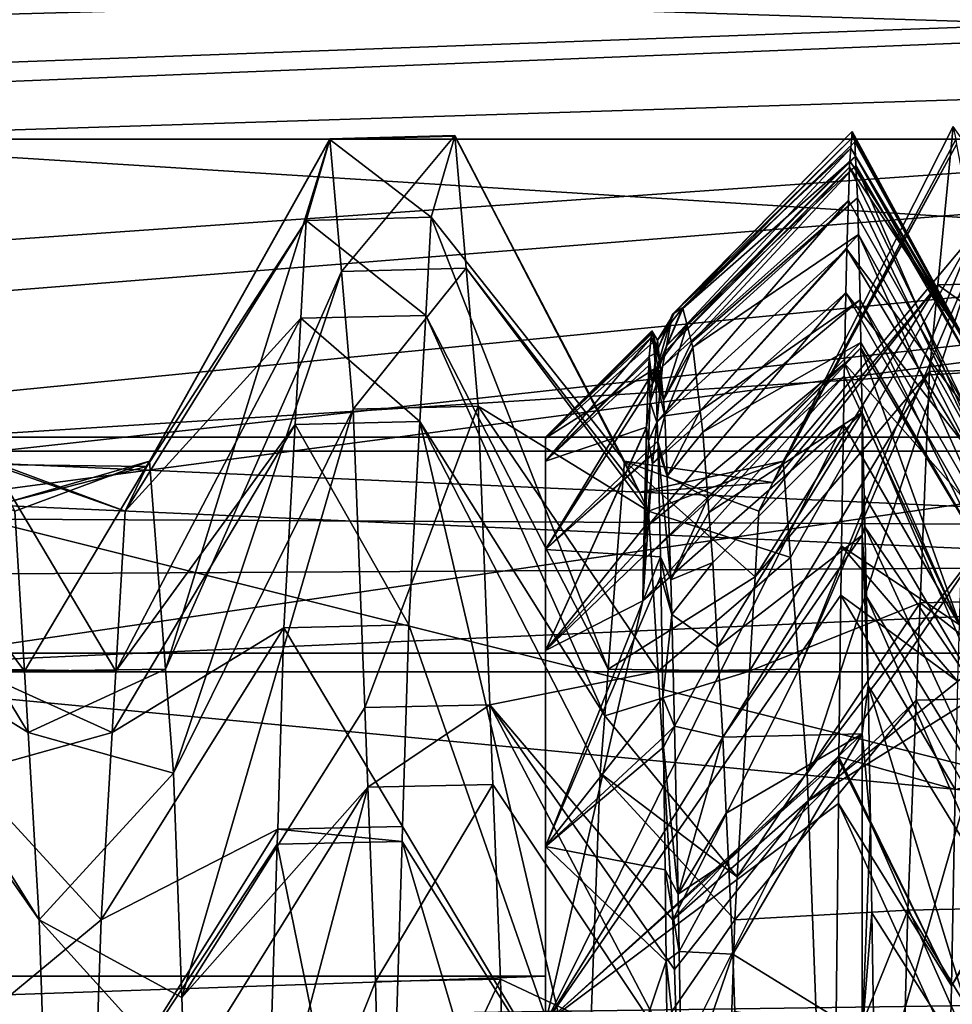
# Model space of a CAD drawing. Extents: x 0 to 200, y 18 to 95.
# Tile 195 of 491: x 69.67 to 71.14, y 56.33 to 57.89. Entities that reach past the tile are written whole.
import ezdxf

# ---------------------------------------------------------------- set-up
doc = ezdxf.new("R2010")
doc.units = 0

msp = doc.modelspace()

# ---------------------------------------------------------------- linework, layer by layer
for points in [[(66.999992, 58.968403, 263.375061), (100.857979, 56.147953, 260.252533), (66.999992, 55.257084, 259.53186)], [(122.799995, 57.297775, 280.72522), (66.999992, 58.968403, 278.624939), (66.999992, 55.257084, 282.468109)], [(66.999992, 58.968403, 263.375061), (101.619339, 56.713158, 260.703735), (100.857979, 56.147953, 260.252533)], [(66.999992, 58.968403, 263.375061), (102.531059, 57.141083, 261.13797), (101.619339, 56.713158, 260.703735)], [(66.999992, 58.968403, 263.375061), (103.638268, 57.660767, 261.665283), (102.531059, 57.141083, 261.13797)], [(122.799995, 58.968403, 278.624939), (66.999992, 58.968403, 278.624939), (122.799995, 57.297775, 280.72522)], [(66.999992, 58.968403, 263.375061), (103.960701, 57.746113, 261.767151), (103.638268, 57.660767, 261.665283)], [(66.999992, 58.968403, 263.375061), (105.602844, 58.180782, 262.28595), (103.960701, 57.746113, 261.767151)], [(55.084332, 58.070004, 41.003445), (77.999992, 58.124733, 40.976082), (55.685112, 57.509953, 39.889133)], [(77.999992, 58.124733, 51.023918), (55.291088, 57.908844, 51.467953), (55.932827, 57.236149, 52.511547)], [(55.685112, 57.509953, 39.889133), (77.999992, 58.124733, 40.976082), (55.894001, 57.31522, 39.501682)], [(55.894001, 57.31522, 39.501682), (77.999992, 58.124733, 40.976082), (56.648254, 56.421177, 38.377098)], [(77.999992, 58.124733, 51.023918), (55.932827, 57.236149, 52.511547), (56.522705, 56.617817, 53.470806)], [(77.999992, 58.124733, 51.023918), (56.522705, 56.617817, 53.470806), (56.938103, 56.044952, 54.049088)], [(56.648254, 56.421177, 38.377098), (77.999992, 58.124733, 40.976082), (57.144798, 55.832596, 37.636749)], [(77.999992, 58.124733, 51.023918), (56.938103, 56.044952, 54.049088), (77.999992, 55.020393, 55.12487)], [(57.144798, 55.832596, 37.636749), (77.999992, 58.124733, 40.976082), (57.585098, 55.134129, 37.049129)], [(57.585098, 55.134129, 37.049129), (77.999992, 58.124733, 40.976082), (77.999992, 55.020393, 36.87513)], [(74.999992, 57.853729, 268.574524), (69.499992, 58.127014, 271), (69.499992, 57.125778, 266.436615)], [(69.499992, 58.127014, 271), (74.999992, 57.853729, 273.425476), (69.499992, 57.125778, 275.563385)], [(74.999992, 57.853729, 271), (69.499992, 58.127014, 271), (74.999992, 57.853729, 268.574524)], [(74.999992, 57.853729, 273.425476), (69.499992, 58.127014, 271), (74.999992, 57.853729, 271)], [(69.199997, 57.945778, 270.181091), (76.999992, 57.696964, 268.562225), (69.199997, 57.696964, 268.562225)], [(69.199997, 57.945778, 270.181091), (76.999992, 57.945778, 270.181091), (76.999992, 57.696964, 268.562225)], [(76.999992, 57.696964, 273.437744), (76.999992, 57.945778, 271.818909), (69.199997, 57.696964, 273.437744)], [(76.999992, 57.945778, 271.818909), (69.199997, 57.945778, 271.818909), (69.199997, 57.696964, 273.437744)], [(74.999992, 57.853729, 268.574524), (69.499992, 57.125778, 266.436615), (74.999992, 56.880943, 266.554504)], [(69.499992, 57.125778, 275.563385), (74.999992, 57.853729, 273.425476), (74.999992, 56.880943, 275.445496)], [(71.119469, 57.467327, 44.013077), (71.143684, 57.717175, 45.584698), (70.858887, 57.155571, 45.848999)], [(71.143684, 57.717175, 45.584698), (71.14753, 57.696712, 45.836838), (70.858887, 57.155571, 45.848999)], [(71.316643, 57.472244, 44.012199), (71.143684, 57.717175, 45.584698), (71.119469, 57.467327, 44.013077)], [(69.199997, 57.696964, 268.562225), (76.999992, 57.205116, 267), (69.199997, 57.205116, 267)], [(69.199997, 57.696964, 268.562225), (76.999992, 57.696964, 268.562225), (76.999992, 57.205116, 267)], [(76.999992, 57.205116, 275), (76.999992, 57.696964, 273.437744), (69.199997, 57.205116, 275)], [(76.999992, 57.696964, 273.437744), (69.199997, 57.696964, 273.437744), (69.199997, 57.205116, 275)], [(70.159782, 57.696945, 46.645878), (69.875168, 57.189186, 46.868992), (69.871132, 57.180855, 46.616238)], [(70.122543, 57.568939, 44.197433), (70.159782, 57.696945, 46.645878), (69.871132, 57.180855, 46.616238)], [(69.875168, 57.189186, 46.868992), (70.160072, 57.697903, 46.664185), (69.90062, 56.86137, 48.430271)], [(70.159782, 57.696945, 46.645878), (70.160072, 57.697903, 46.664185), (69.875168, 57.189186, 46.868992)], [(70.160072, 57.697903, 46.664185), (70.178116, 57.488674, 47.833897), (69.90062, 56.86137, 48.430271)], [(70.31971, 57.57402, 44.197765), (70.159782, 57.696945, 46.645878), (70.122543, 57.568939, 44.197433)], [(70.356941, 57.701817, 46.646187), (70.159782, 57.696945, 46.645878), (70.31971, 57.57402, 44.197765)], [(70.356941, 57.701817, 46.646187), (70.160072, 57.697903, 46.664185), (70.159782, 57.696945, 46.645878)], [(70.160072, 57.697903, 46.664185), (70.357224, 57.702801, 46.665104), (70.178116, 57.488674, 47.833897)], [(70.356941, 57.701817, 46.646187), (70.357224, 57.702801, 46.665104), (70.160072, 57.697903, 46.664185)], [(70.357224, 57.702801, 46.665104), (70.375267, 57.493546, 47.834766), (70.178116, 57.488674, 47.833897)], [(70.356941, 57.701817, 46.646187), (70.31971, 57.57402, 44.197765), (70.624825, 57.189186, 45.131008)], [(70.357224, 57.702801, 46.665104), (70.356941, 57.701817, 46.646187), (70.648476, 57.140343, 46.613129)], [(70.356941, 57.701817, 46.646187), (70.624825, 57.189186, 45.131008), (70.648476, 57.140343, 46.613129)], [(70.375267, 57.493546, 47.834766), (70.357224, 57.702801, 46.665104), (70.648476, 57.140343, 46.613129)], [(70.984047, 57.709343, 45.809441), (70.982094, 57.683117, 45.404259), (70.700775, 57.421345, 45.637405)], [(70.703255, 57.422909, 45.772068), (70.984047, 57.709343, 45.809441), (70.700775, 57.421345, 45.637405)], [(70.986046, 57.701557, 46.224346), (70.984047, 57.709343, 45.809441), (70.703255, 57.422909, 45.772068)], [(70.71666, 57.431343, 46.498589), (70.986046, 57.701557, 46.224346), (70.703255, 57.422909, 45.772068)], [(70.988235, 57.693027, 46.679096), (70.986046, 57.701557, 46.224346), (70.71666, 57.431343, 46.498589)], [(71.14753, 57.696712, 45.836838), (71.14901, 57.688854, 45.93364), (70.858887, 57.155571, 45.848999)], [(70.982094, 57.683117, 45.404259), (70.984047, 57.709343, 45.809441), (71.178101, 57.351261, 46.216953)], [(70.984047, 57.709343, 45.809441), (70.986046, 57.701557, 46.224346), (71.178101, 57.351261, 46.216953)], [(70.986046, 57.701557, 46.224346), (70.988235, 57.693027, 46.679096), (71.183495, 57.339989, 46.905251)], [(71.178101, 57.351261, 46.216953), (70.986046, 57.701557, 46.224346), (71.183495, 57.339989, 46.905251)], [(70.982094, 57.683117, 45.404259), (70.980583, 57.662857, 45.091209), (70.691109, 57.371117, 45.11681)], [(70.700775, 57.421345, 45.637405), (70.982094, 57.683117, 45.404259), (70.691109, 57.371117, 45.11681)], [(70.988235, 57.693027, 46.679096), (70.71666, 57.431343, 46.498589), (70.716972, 57.430134, 46.515305)], [(70.989326, 57.670105, 46.903938), (70.988235, 57.693027, 46.679096), (70.716972, 57.430134, 46.515305)], [(71.14901, 57.688854, 45.93364), (70.875168, 57.189186, 46.868992), (70.858887, 57.155571, 45.848999)], [(71.14901, 57.688854, 45.93364), (71.175613, 57.547161, 47.679485), (70.875168, 57.189186, 46.868992)], [(70.980583, 57.662857, 45.091209), (70.982094, 57.683117, 45.404259), (71.171867, 57.364277, 45.422356)], [(71.171867, 57.364277, 45.422356), (70.982094, 57.683117, 45.404259), (71.178101, 57.351261, 46.216953)], [(70.988235, 57.693027, 46.679096), (70.989326, 57.670105, 46.903938), (71.183495, 57.339989, 46.905251)], [(70.989326, 57.670105, 46.903938), (70.716972, 57.430134, 46.515305), (70.723717, 57.403603, 46.8811)], [(70.990005, 57.655849, 47.043743), (70.989326, 57.670105, 46.903938), (70.723717, 57.403603, 46.8811)], [(70.989326, 57.670105, 46.903938), (70.990005, 57.655849, 47.043743), (71.184326, 57.322845, 47.009979)], [(71.183495, 57.339989, 46.905251), (70.989326, 57.670105, 46.903938), (71.184326, 57.322845, 47.009979)], [(70.979851, 57.652981, 44.938637), (70.978142, 57.600689, 44.588413), (70.684891, 57.338791, 44.781742)], [(70.689545, 57.362995, 45.032631), (70.979851, 57.652981, 44.938637), (70.684891, 57.338791, 44.781742)], [(70.980583, 57.662857, 45.091209), (70.979851, 57.652981, 44.938637), (70.689545, 57.362995, 45.032631)], [(70.691109, 57.371117, 45.11681), (70.980583, 57.662857, 45.091209), (70.689545, 57.362995, 45.032631)], [(70.990005, 57.655849, 47.043743), (70.723717, 57.403603, 46.8811), (70.730682, 57.376286, 47.257717)], [(70.992439, 57.604496, 47.547428), (70.990005, 57.655849, 47.043743), (70.730682, 57.376286, 47.257717)], [(70.978142, 57.600689, 44.588413), (70.979851, 57.652981, 44.938637), (71.165627, 57.269753, 44.633038)], [(70.979851, 57.652981, 44.938637), (70.980583, 57.662857, 45.091209), (71.171867, 57.364277, 45.422356)], [(70.979851, 57.652981, 44.938637), (71.171867, 57.364277, 45.422356), (71.165627, 57.269753, 44.633038)], [(70.990005, 57.655849, 47.043743), (70.992439, 57.604496, 47.547428), (71.190567, 57.194431, 47.794556)], [(71.184326, 57.322845, 47.009979), (70.990005, 57.655849, 47.043743), (71.190567, 57.194431, 47.794556)], [(70.992439, 57.604496, 47.547428), (70.730682, 57.376286, 47.257717), (70.732498, 57.369152, 47.356098)], [(70.993958, 57.546593, 47.857452), (70.992439, 57.604496, 47.547428), (70.732498, 57.369152, 47.356098)], [(70.992439, 57.604496, 47.547428), (70.993958, 57.546593, 47.857452), (71.190567, 57.194431, 47.794556)], [(70.978142, 57.600689, 44.588413), (70.975639, 57.523945, 44.074432), (70.675835, 57.250893, 44.300507)], [(70.684891, 57.338791, 44.781742), (70.978142, 57.600689, 44.588413), (70.675835, 57.250893, 44.300507)], [(70.975639, 57.523945, 44.074432), (70.978142, 57.600689, 44.588413), (71.165627, 57.269753, 44.633038)], [(70.31971, 57.57402, 44.197765), (70.122543, 57.568939, 44.197433), (70.311272, 57.4193, 43.664673)], [(70.31971, 57.57402, 44.197765), (70.311272, 57.4193, 43.664673), (70.599373, 56.86137, 43.569729)], [(70.624825, 57.189186, 45.131008), (70.31971, 57.57402, 44.197765), (70.599373, 56.86137, 43.569729)], [(70.122543, 57.568939, 44.197433), (69.871132, 57.180855, 46.616238), (69.836983, 57.110363, 44.47702)], [(70.114128, 57.414669, 43.666016), (70.122543, 57.568939, 44.197433), (69.836983, 57.110363, 44.47702)], [(70.311272, 57.4193, 43.664673), (70.122543, 57.568939, 44.197433), (70.114128, 57.414669, 43.666016)], [(70.993958, 57.546593, 47.857452), (70.732498, 57.369152, 47.356098), (70.744385, 57.268459, 47.994865)], [(70.996651, 57.443943, 48.407051), (70.993958, 57.546593, 47.857452), (70.744385, 57.268459, 47.994865)], [(70.875168, 57.189186, 46.868992), (71.175613, 57.547161, 47.679485), (70.88694, 57.037579, 47.591049)], [(70.88694, 57.037579, 47.591049), (71.175613, 57.547161, 47.679485), (70.90062, 56.86137, 48.430271)], [(71.175613, 57.547161, 47.679485), (71.181244, 57.517197, 48.048653), (70.90062, 56.86137, 48.430271)], [(70.993958, 57.546593, 47.857452), (70.996651, 57.443943, 48.407051), (71.195137, 57.100315, 48.369583)], [(71.190567, 57.194431, 47.794556), (70.993958, 57.546593, 47.857452), (71.195137, 57.100315, 48.369583)], [(70.975639, 57.523945, 44.074432), (70.97419, 57.454998, 43.781677), (70.669037, 57.184902, 43.939228)], [(70.675835, 57.250893, 44.300507), (70.975639, 57.523945, 44.074432), (70.669037, 57.184902, 43.939228)], [(70.90062, 56.86137, 48.430271), (71.181244, 57.517197, 48.048653), (70.913345, 56.697403, 49.211193)], [(71.181244, 57.517197, 48.048653), (71.203606, 57.077606, 49.454506), (70.913345, 56.697403, 49.211193)], [(70.97419, 57.454998, 43.781677), (70.975639, 57.523945, 44.074432), (71.161987, 57.214535, 44.171967)], [(70.975639, 57.523945, 44.074432), (71.165627, 57.269753, 44.633038), (71.161987, 57.214535, 44.171967)], [(70.178116, 57.488674, 47.833897), (70.375267, 57.493546, 47.834766), (70.196869, 57.271255, 49.049381)], [(70.375267, 57.493546, 47.834766), (70.394028, 57.275982, 49.050861), (70.196869, 57.271255, 49.049381)], [(70.394028, 57.275982, 49.050861), (70.375267, 57.493546, 47.834766), (70.663002, 57.110363, 47.52298)], [(70.375267, 57.493546, 47.834766), (70.648476, 57.140343, 46.613129), (70.663002, 57.110363, 47.52298)], [(69.90062, 56.86137, 48.430271), (70.178116, 57.488674, 47.833897), (69.913353, 56.697403, 49.211193)], [(70.178116, 57.488674, 47.833897), (70.196869, 57.271255, 49.049381), (69.913353, 56.697403, 49.211193)], [(71.106255, 57.330948, 43.155201), (71.119469, 57.467327, 44.013077), (70.830872, 57.007118, 44.10799)], [(71.119469, 57.467327, 44.013077), (70.836983, 57.110363, 44.47702), (70.830872, 57.007118, 44.10799)], [(71.119469, 57.467327, 44.013077), (70.858887, 57.155571, 45.848999), (70.836983, 57.110363, 44.47702)], [(71.303444, 57.336056, 43.155025), (71.119469, 57.467327, 44.013077), (71.106255, 57.330948, 43.155201)], [(71.316643, 57.472244, 44.012199), (71.119469, 57.467327, 44.013077), (71.303444, 57.336056, 43.155025)], [(70.97419, 57.454998, 43.781677), (70.97184, 57.343464, 43.308056), (70.662094, 57.087803, 43.57906)], [(70.669037, 57.184902, 43.939228), (70.97419, 57.454998, 43.781677), (70.662094, 57.087803, 43.57906)], [(70.97184, 57.343464, 43.308056), (70.97419, 57.454998, 43.781677), (71.159401, 57.131592, 43.852448)], [(70.97419, 57.454998, 43.781677), (71.161987, 57.214535, 44.171967), (71.159401, 57.131592, 43.852448)], [(70.71666, 57.431343, 46.498589), (70.676987, 57.380291, 46.076172), (70.680412, 57.345226, 46.510357)], [(70.71666, 57.431343, 46.498589), (70.703255, 57.422909, 45.772068), (70.676987, 57.380291, 46.076172)], [(70.716972, 57.430134, 46.515305), (70.71666, 57.431343, 46.498589), (70.680412, 57.345226, 46.510357)], [(70.996651, 57.443943, 48.407051), (70.744385, 57.268459, 47.994865), (70.748306, 57.235275, 48.205391)], [(70.997917, 57.376465, 48.661152), (70.996651, 57.443943, 48.407051), (70.748306, 57.235275, 48.205391)], [(70.996651, 57.443943, 48.407051), (70.997917, 57.376465, 48.661152), (71.196793, 57.03598, 48.571167)], [(71.195137, 57.100315, 48.369583), (70.996651, 57.443943, 48.407051), (71.196793, 57.03598, 48.571167)], [(70.311272, 57.4193, 43.664673), (70.114128, 57.414669, 43.666016), (70.302139, 57.251793, 43.087513)], [(70.311272, 57.4193, 43.664673), (70.302139, 57.251793, 43.087513), (70.593651, 56.787659, 43.218662)], [(70.599373, 56.86137, 43.569729), (70.311272, 57.4193, 43.664673), (70.593651, 56.787659, 43.218662)], [(70.700775, 57.421345, 45.637405), (70.691109, 57.371117, 45.11681), (70.668823, 57.311825, 45.036827)], [(70.674622, 57.360409, 45.774288), (70.700775, 57.421345, 45.637405), (70.668823, 57.311825, 45.036827)], [(70.703255, 57.422909, 45.772068), (70.700775, 57.421345, 45.637405), (70.674622, 57.360409, 45.774288)], [(70.676987, 57.380291, 46.076172), (70.703255, 57.422909, 45.772068), (70.674622, 57.360409, 45.774288)], [(70.723717, 57.403603, 46.8811), (70.716972, 57.430134, 46.515305), (70.680412, 57.345226, 46.510357)], [(70.114128, 57.414669, 43.666016), (69.836983, 57.110363, 44.47702), (69.822044, 56.858009, 43.575031)], [(70.104988, 57.247131, 43.088875), (70.114128, 57.414669, 43.666016), (69.822044, 56.858009, 43.575031)], [(70.302139, 57.251793, 43.087513), (70.114128, 57.414669, 43.666016), (70.104988, 57.247131, 43.088875)], [(70.723717, 57.403603, 46.8811), (70.680412, 57.345226, 46.510357), (70.686203, 57.285725, 47.247074)], [(70.730682, 57.376286, 47.257717), (70.723717, 57.403603, 46.8811), (70.686203, 57.285725, 47.247074)], [(70.668793, 57.393543, 46.159714), (70.668007, 57.395023, 46), (70.499992, 57.225784, 46.157074)], [(70.668007, 57.395023, 46), (70.499992, 57.227016, 46), (70.499992, 57.225784, 46.157074)], [(70.668007, 57.395023, 46), (70.66687, 57.384308, 45.773159), (70.499992, 57.227016, 46)], [(70.669434, 57.392338, 46.28949), (70.668793, 57.393543, 46.159714), (70.499992, 57.225784, 46.157074)], [(70.670547, 57.377651, 46.512566), (70.669434, 57.392338, 46.28949), (70.499992, 57.225784, 46.157074)], [(70.66687, 57.384308, 45.773159), (70.668007, 57.395023, 46), (70.674622, 57.360409, 45.774288)], [(70.668007, 57.395023, 46), (70.676987, 57.380291, 46.076172), (70.674622, 57.360409, 45.774288)], [(70.668007, 57.395023, 46), (70.668793, 57.393543, 46.159714), (70.676987, 57.380291, 46.076172)], [(70.676987, 57.380291, 46.076172), (70.668793, 57.393543, 46.159714), (70.680412, 57.345226, 46.510357)], [(70.668793, 57.393543, 46.159714), (70.669434, 57.392338, 46.28949), (70.680412, 57.345226, 46.510357)], [(70.669434, 57.392338, 46.28949), (70.670547, 57.377651, 46.512566), (70.680412, 57.345226, 46.510357)], [(70.499992, 57.227016, 46), (70.66687, 57.384308, 45.773159), (70.499992, 57.189323, 45.132561)], [(70.66687, 57.384308, 45.773159), (70.663742, 57.354523, 45.14246), (70.499992, 57.189323, 45.132561)], [(70.673698, 57.335922, 47.14642), (70.670547, 57.377651, 46.512566), (70.499992, 57.225784, 46.157074)], [(70.66687, 57.384308, 45.773159), (70.674622, 57.360409, 45.774288), (70.663742, 57.354523, 45.14246)], [(70.691109, 57.371117, 45.11681), (70.689545, 57.362995, 45.032631), (70.668823, 57.311825, 45.036827)], [(70.680412, 57.345226, 46.510357), (70.670547, 57.377651, 46.512566), (70.686203, 57.285725, 47.247074)], [(70.670547, 57.377651, 46.512566), (70.673698, 57.335922, 47.14642), (70.686203, 57.285725, 47.247074)], [(70.732498, 57.369152, 47.356098), (70.730682, 57.376286, 47.257717), (70.686203, 57.285725, 47.247074)], [(70.732498, 57.369152, 47.356098), (70.686203, 57.285725, 47.247074), (70.688629, 57.260887, 47.554642)], [(70.744385, 57.268459, 47.994865), (70.732498, 57.369152, 47.356098), (70.688629, 57.260887, 47.554642)], [(70.997917, 57.376465, 48.661152), (70.748306, 57.235275, 48.205391), (70.75634, 57.130974, 48.63018)], [(70.99807, 57.368023, 48.692955), (70.997917, 57.376465, 48.661152), (70.75634, 57.130974, 48.63018)], [(70.997917, 57.376465, 48.661152), (70.99807, 57.368023, 48.692955), (71.196793, 57.03598, 48.571167)], [(70.663742, 57.354523, 45.14246), (70.663612, 57.351349, 45.118496), (70.499992, 57.189323, 45.132561)], [(70.663612, 57.351349, 45.118496), (70.663742, 57.354523, 45.14246), (70.668823, 57.311825, 45.036827)], [(70.663742, 57.354523, 45.14246), (70.674622, 57.360409, 45.774288), (70.668823, 57.311825, 45.036827)], [(70.689545, 57.362995, 45.032631), (70.684891, 57.338791, 44.781742), (70.668823, 57.311825, 45.036827)], [(70.99807, 57.368023, 48.692955), (70.75634, 57.130974, 48.63018), (70.758095, 57.10815, 48.723129)], [(70.999992, 57.266018, 49.077072), (70.99807, 57.368023, 48.692955), (70.758095, 57.10815, 48.723129)], [(70.99807, 57.368023, 48.692955), (70.999992, 57.266018, 49.077072), (71.203041, 56.794235, 49.328613)], [(71.196793, 57.03598, 48.571167), (70.99807, 57.368023, 48.692955), (71.203041, 56.794235, 49.328613)], [(70.663612, 57.351349, 45.118496), (70.6632, 57.340279, 45.034939), (70.499992, 57.189323, 45.132561)], [(70.6632, 57.340279, 45.034939), (70.659523, 57.24316, 44.301689), (70.499992, 57.189323, 45.132561)], [(70.97184, 57.343464, 43.308056), (70.971436, 57.324089, 43.22578), (70.658447, 57.036774, 43.389786)], [(70.662094, 57.087803, 43.57906), (70.97184, 57.343464, 43.308056), (70.658447, 57.036774, 43.389786)], [(70.6632, 57.340279, 45.034939), (70.665321, 57.282516, 44.591866), (70.659523, 57.24316, 44.301689)], [(70.6632, 57.340279, 45.034939), (70.663612, 57.351349, 45.118496), (70.668823, 57.311825, 45.036827)], [(70.6632, 57.340279, 45.034939), (70.668823, 57.311825, 45.036827), (70.665321, 57.282516, 44.591866)], [(70.665321, 57.282516, 44.591866), (70.684891, 57.338791, 44.781742), (70.675835, 57.250893, 44.300507)], [(70.668823, 57.311825, 45.036827), (70.684891, 57.338791, 44.781742), (70.665321, 57.282516, 44.591866)], [(70.971436, 57.324089, 43.22578), (70.97184, 57.343464, 43.308056), (71.153168, 56.931789, 43.082741)], [(70.97184, 57.343464, 43.308056), (71.159401, 57.131592, 43.852448), (71.153168, 56.931789, 43.082741)], [(70.674217, 57.320179, 47.250473), (70.673698, 57.335922, 47.14642), (70.499992, 57.049889, 47.873814)], [(70.673698, 57.335922, 47.14642), (70.499992, 57.225784, 46.157074), (70.499992, 57.049889, 47.873814)], [(70.971436, 57.324089, 43.22578), (70.97023, 57.247116, 42.988937), (70.65358, 56.968773, 43.137573)], [(70.658447, 57.036774, 43.389786), (70.971436, 57.324089, 43.22578), (70.65358, 56.968773, 43.137573)], [(70.673698, 57.335922, 47.14642), (70.674217, 57.320179, 47.250473), (70.686203, 57.285725, 47.247074)], [(71.106255, 57.330948, 43.155201), (70.830872, 57.007118, 44.10799), (70.822044, 56.858009, 43.575031)], [(71.091492, 56.9659, 42.253597), (71.106255, 57.330948, 43.155201), (70.822044, 56.858009, 43.575031)], [(70.97023, 57.247116, 42.988937), (70.971436, 57.324089, 43.22578), (71.153168, 56.931789, 43.082741)], [(71.288651, 56.970463, 42.251923), (71.106255, 57.330948, 43.155201), (71.091492, 56.9659, 42.253597)], [(71.303444, 57.336056, 43.155025), (71.106255, 57.330948, 43.155201), (71.288651, 56.970463, 42.251923)], [(70.677513, 57.22089, 47.906567), (70.674217, 57.320179, 47.250473), (70.499992, 57.049889, 47.873814)], [(70.688629, 57.260887, 47.554642), (70.674217, 57.320179, 47.250473), (70.677513, 57.22089, 47.906567)], [(70.686203, 57.285725, 47.247074), (70.674217, 57.320179, 47.250473), (70.688629, 57.260887, 47.554642)], [(122.799995, 55.257084, 282.468109), (122.799995, 57.297775, 280.72522), (66.999992, 55.257084, 282.468109)], [(70.196869, 57.271255, 49.049381), (70.394028, 57.275982, 49.050861), (70.215088, 56.800598, 50.151333)], [(70.394028, 57.275982, 49.050861), (70.412247, 56.805054, 50.153263), (70.215088, 56.800598, 50.151333)], [(70.394028, 57.275982, 49.050861), (70.67794, 56.858009, 48.424969), (70.412247, 56.805054, 50.153263)], [(70.394028, 57.275982, 49.050861), (70.663002, 57.110363, 47.52298), (70.67794, 56.858009, 48.424969)], [(70.659523, 57.24316, 44.301689), (70.665321, 57.282516, 44.591866), (70.663017, 57.220898, 44.306255)], [(70.665321, 57.282516, 44.591866), (70.675835, 57.250893, 44.300507), (70.663017, 57.220898, 44.306255)], [(69.913353, 56.697403, 49.211193), (70.196869, 57.271255, 49.049381), (69.926422, 56.343407, 49.949928)], [(70.196869, 57.271255, 49.049381), (70.215088, 56.800598, 50.151333), (69.926422, 56.343407, 49.949928)], [(70.688629, 57.260887, 47.554642), (70.677513, 57.22089, 47.906567), (70.691994, 57.16568, 47.973591)], [(70.744385, 57.268459, 47.994865), (70.688629, 57.260887, 47.554642), (70.691994, 57.16568, 47.973591)], [(70.748306, 57.235275, 48.205391), (70.744385, 57.268459, 47.994865), (70.691994, 57.16568, 47.973591)], [(70.999992, 57.266018, 49.077072), (70.758095, 57.10815, 48.723129), (70.764153, 57.029472, 49.043564)], [(70.999992, 57.266018, 49.077072), (70.764153, 57.029472, 49.043564), (70.771805, 56.896278, 49.439034)], [(70.999992, 57.072598, 49.583111), (70.999992, 57.266018, 49.077072), (70.771805, 56.896278, 49.439034)], [(70.999992, 57.266018, 49.077072), (71.00296, 57.135612, 49.446671), (71.203041, 56.794235, 49.328613)], [(71.00296, 57.135612, 49.446671), (70.999992, 57.266018, 49.077072), (70.999992, 57.072598, 49.583111)], [(70.104988, 57.247131, 43.088875), (69.822044, 56.858009, 43.575031), (69.816315, 56.761288, 43.229298)], [(70.087494, 56.926552, 41.98455), (70.104988, 57.247131, 43.088875), (69.816315, 56.761288, 43.229298)], [(70.284645, 56.931145, 41.982697), (70.104988, 57.247131, 43.088875), (70.087494, 56.926552, 41.98455)], [(70.302139, 57.251793, 43.087513), (70.104988, 57.247131, 43.088875), (70.284645, 56.931145, 41.982697)], [(70.302139, 57.251793, 43.087513), (70.284645, 56.931145, 41.982697), (70.565559, 56.126461, 41.59734)], [(70.586639, 56.697403, 42.788807), (70.302139, 57.251793, 43.087513), (70.565559, 56.126461, 41.59734)], [(70.593651, 56.787659, 43.218662), (70.302139, 57.251793, 43.087513), (70.586639, 56.697403, 42.788807)], [(70.97023, 57.247116, 42.988937), (70.967239, 57.055454, 42.399166), (70.499992, 56.303005, 41.801617)], [(70.65358, 56.968773, 43.137573), (70.97023, 57.247116, 42.988937), (70.499992, 56.303005, 41.801617)], [(70.663017, 57.220898, 44.306255), (70.675835, 57.250893, 44.300507), (70.669037, 57.184902, 43.939228)], [(70.967239, 57.055454, 42.399166), (70.97023, 57.247116, 42.988937), (71.153168, 56.931789, 43.082741)], [(69.392143, 57.243187, 48.91058), (69.67794, 56.858009, 48.424969), (69.68367, 56.761288, 48.770702)], [(69.40963, 56.931103, 50.01738), (69.392143, 57.243187, 48.91058), (69.68367, 56.761288, 48.770702)], [(69.392143, 57.243187, 48.91058), (69.663002, 57.110363, 47.52298), (69.67794, 56.858009, 48.424969)], [(70.499992, 57.189323, 45.132561), (70.659523, 57.24316, 44.301689), (70.499992, 56.890759, 43.428612)], [(70.659523, 57.24316, 44.301689), (70.659477, 57.241817, 44.291531), (70.499992, 56.890759, 43.428612)], [(70.659477, 57.241817, 44.291531), (70.655853, 57.085407, 43.579338), (70.499992, 56.890759, 43.428612)], [(70.655853, 57.085407, 43.579338), (70.659477, 57.241817, 44.291531), (70.657188, 57.065041, 43.583782)], [(70.659477, 57.241817, 44.291531), (70.663017, 57.220898, 44.306255), (70.657188, 57.065041, 43.583782)], [(70.659477, 57.241817, 44.291531), (70.659523, 57.24316, 44.301689), (70.663017, 57.220898, 44.306255)], [(70.748306, 57.235275, 48.205391), (70.691994, 57.16568, 47.973591), (70.75634, 57.130974, 48.63018)], [(110.863342, 56.886276, 275.501373), (44.499992, 57.227016, 272.913177), (41.911797, 56.886276, 275.501373)], [(44.499992, 57.227016, 272.913177), (108.275154, 57.227016, 272.913177), (47.088192, 56.886276, 270.324982)], [(108.275154, 57.227016, 272.913177), (44.499992, 57.227016, 272.913177), (110.863342, 56.886276, 275.501373)], [(108.275154, 57.227016, 272.913177), (105.686966, 56.886276, 270.324982), (47.088192, 56.886276, 270.324982)], [(70.499992, 57.225784, 46.157074), (70.499992, 57.227016, 46), (70.499992, 56.377014, 46)], [(70.499992, 57.227016, 46), (70.499992, 57.189323, 45.132561), (70.499992, 56.377014, 46)], [(70.499992, 57.049889, 47.873814), (70.499992, 57.225784, 46.157074), (70.499992, 56.221222, 47.681309)], [(70.499992, 57.225784, 46.157074), (70.499992, 56.377014, 46), (70.499992, 56.221222, 47.681309)], [(70.677895, 57.209343, 47.982876), (70.677513, 57.22089, 47.906567), (70.499992, 57.049889, 47.873814)], [(70.663017, 57.220898, 44.306255), (70.669037, 57.184902, 43.939228), (70.657188, 57.065041, 43.583782)], [(70.677513, 57.22089, 47.906567), (70.677895, 57.209343, 47.982876), (70.691994, 57.16568, 47.973591)], [(76.999992, 57.205116, 267), (76.999992, 56.857018, 267), (69.199997, 56.857018, 267)], [(69.199997, 57.205116, 267), (76.999992, 57.205116, 267), (69.199997, 56.857018, 267)], [(76.999992, 56.857018, 275), (69.199997, 57.205116, 275), (69.199997, 56.857018, 275)], [(76.999992, 57.205116, 275), (69.199997, 57.205116, 275), (76.999992, 56.857018, 275)], [(70.677956, 57.207401, 47.995712), (70.677895, 57.209343, 47.982876), (70.499992, 57.049889, 47.873814)], [(70.677956, 57.207401, 47.995712), (70.499992, 57.049889, 47.873814), (70.681564, 57.038166, 48.703758)], [(70.677895, 57.209343, 47.982876), (70.677956, 57.207401, 47.995712), (70.691994, 57.16568, 47.973591)], [(70.691994, 57.16568, 47.973591), (70.677956, 57.207401, 47.995712), (70.697792, 57.0019, 48.694271)], [(70.677956, 57.207401, 47.995712), (70.681564, 57.038166, 48.703758), (70.697792, 57.0019, 48.694271)], [(69.624817, 57.189186, 45.131008), (69.599365, 56.86137, 43.569729), (69.822044, 56.858009, 43.575031)], [(69.836983, 57.110363, 44.47702), (69.624817, 57.189186, 45.131008), (69.822044, 56.858009, 43.575031)], [(69.627403, 57.183849, 45.292973), (69.624817, 57.189186, 45.131008), (69.836983, 57.110363, 44.47702)], [(69.871132, 57.180855, 46.616238), (69.627403, 57.183849, 45.292973), (69.836983, 57.110363, 44.47702)], [(69.627403, 57.183849, 45.292973), (69.871132, 57.180855, 46.616238), (69.655579, 57.125675, 47.058197)], [(69.655579, 57.125675, 47.058197), (69.875168, 57.189186, 46.868992), (69.663002, 57.110363, 47.52298)], [(69.871132, 57.180855, 46.616238), (69.875168, 57.189186, 46.868992), (69.655579, 57.125675, 47.058197)], [(69.663002, 57.110363, 47.52298), (69.875168, 57.189186, 46.868992), (69.67794, 56.858009, 48.424969)], [(69.875168, 57.189186, 46.868992), (69.90062, 56.86137, 48.430271), (69.67794, 56.858009, 48.424969)], [(70.499992, 56.377014, 46), (70.499992, 57.189323, 45.132561), (70.499992, 56.221222, 44.318691)], [(70.499992, 57.189323, 45.132561), (70.499992, 56.890759, 43.428612), (70.499992, 56.221222, 44.318691)], [(70.830872, 57.007118, 44.10799), (70.624825, 57.189186, 45.131008), (70.599373, 56.86137, 43.569729)], [(70.836983, 57.110363, 44.47702), (70.624825, 57.189186, 45.131008), (70.830872, 57.007118, 44.10799)], [(70.858887, 57.155571, 45.848999), (70.624825, 57.189186, 45.131008), (70.836983, 57.110363, 44.47702)], [(70.624825, 57.189186, 45.131008), (70.858887, 57.155571, 45.848999), (70.648476, 57.140343, 46.613129)], [(70.648476, 57.140343, 46.613129), (70.875168, 57.189186, 46.868992), (70.663002, 57.110363, 47.52298)], [(70.858887, 57.155571, 45.848999), (70.875168, 57.189186, 46.868992), (70.648476, 57.140343, 46.613129)], [(70.669037, 57.184902, 43.939228), (70.662094, 57.087803, 43.57906), (70.657188, 57.065041, 43.583782)], [(70.663002, 57.110363, 47.52298), (70.875168, 57.189186, 46.868992), (70.88694, 57.037579, 47.591049)], [(70.75634, 57.130974, 48.63018), (70.691994, 57.16568, 47.973591), (70.697792, 57.0019, 48.694271)], [(74.999992, 55.748978, 264.203949), (69.499992, 57.125778, 266.436615), (69.499992, 54.306, 262.711578)], [(69.499992, 57.125778, 275.563385), (74.999992, 55.748978, 277.796051), (69.499992, 54.306, 279.288422)], [(74.999992, 56.880943, 266.554504), (69.499992, 57.125778, 266.436615), (74.999992, 55.748978, 264.203949)], [(69.499992, 57.125778, 275.563385), (74.999992, 56.880943, 275.445496), (74.999992, 55.748978, 277.796051)], [(70.758095, 57.10815, 48.723129), (70.75634, 57.130974, 48.63018), (70.697792, 57.0019, 48.694271)], [(71.004089, 57.085625, 49.588333), (71.00296, 57.135612, 49.446671), (70.999992, 57.072598, 49.583111)], [(71.00296, 57.135612, 49.446671), (71.004089, 57.085625, 49.588333), (71.203041, 56.794235, 49.328613)], [(70.663002, 57.110363, 47.52298), (70.88694, 57.037579, 47.591049), (70.67794, 56.858009, 48.424969)], [(70.764153, 57.029472, 49.043564), (70.758095, 57.10815, 48.723129), (70.697792, 57.0019, 48.694271)], [(70.655853, 57.085407, 43.579338), (70.655212, 57.057732, 43.453327), (70.499992, 56.890759, 43.428612)], [(70.655853, 57.085407, 43.579338), (70.657188, 57.065041, 43.583782), (70.655212, 57.057732, 43.453327)], [(70.657188, 57.065041, 43.583782), (70.662094, 57.087803, 43.57906), (70.658447, 57.036774, 43.389786)], [(70.913345, 56.697403, 49.211193), (71.203606, 57.077606, 49.454506), (70.91497, 56.653534, 49.302742)], [(71.203606, 57.077606, 49.454506), (71.213074, 56.891476, 50.049767), (70.91497, 56.653534, 49.302742)], [(71.004089, 57.085625, 49.588333), (70.999992, 57.072598, 49.583111), (71.006592, 56.97599, 49.899059)], [(71.004089, 57.085625, 49.588333), (71.006592, 56.97599, 49.899059), (71.206795, 56.648445, 49.785412)], [(71.203041, 56.794235, 49.328613), (71.004089, 57.085625, 49.588333), (71.206795, 56.648445, 49.785412)], [(70.657188, 57.065041, 43.583782), (70.658447, 57.036774, 43.389786), (70.65358, 56.968773, 43.137573)], [(70.654884, 57.039612, 43.389019), (70.657188, 57.065041, 43.583782), (70.65358, 56.968773, 43.137573)], [(70.655212, 57.057732, 43.453327), (70.657188, 57.065041, 43.583782), (70.654884, 57.039612, 43.389019)], [(70.999992, 57.072598, 49.583111), (70.771805, 56.896278, 49.439034), (70.779976, 56.753887, 49.861794)], [(70.999992, 56.759007, 50.403538), (70.999992, 57.072598, 49.583111), (70.779976, 56.753887, 49.861794)], [(71.009178, 56.835659, 50.211563), (70.999992, 57.072598, 49.583111), (70.999992, 56.759007, 50.403538)], [(71.006592, 56.97599, 49.899059), (70.999992, 57.072598, 49.583111), (71.009178, 56.835659, 50.211563)], [(70.655212, 57.057732, 43.453327), (70.654884, 57.039612, 43.389019), (70.499992, 56.890759, 43.428612)], [(70.967239, 57.055454, 42.399166), (70.966278, 56.978119, 42.215096), (70.499992, 56.303005, 41.801617)], [(70.499992, 56.581455, 49.534748), (70.499992, 57.049889, 47.873814), (70.499992, 56.221222, 47.681309)], [(70.681564, 57.038166, 48.703758), (70.499992, 57.049889, 47.873814), (70.499992, 56.581455, 49.534748)], [(70.966278, 56.978119, 42.215096), (70.967239, 57.055454, 42.399166), (71.15036, 56.842068, 42.737087)], [(70.967239, 57.055454, 42.399166), (71.153168, 56.931789, 43.082741), (71.15036, 56.842068, 42.737087)], [(70.654884, 57.039612, 43.389019), (70.65358, 56.968773, 43.137573), (70.499992, 56.890759, 43.428612)], [(70.68222, 57.007675, 48.831318), (70.681564, 57.038166, 48.703758), (70.499992, 56.581455, 49.534748)], [(70.88694, 57.037579, 47.591049), (70.90062, 56.86137, 48.430271), (70.67794, 56.858009, 48.424969)], [(70.697792, 57.0019, 48.694271), (70.681564, 57.038166, 48.703758), (70.69973, 56.947277, 48.934635)], [(70.681564, 57.038166, 48.703758), (70.68222, 57.007675, 48.831318), (70.69973, 56.947277, 48.934635)], [(70.764153, 57.029472, 49.043564), (70.697792, 57.0019, 48.694271), (70.69973, 56.947277, 48.934635)], [(70.764153, 57.029472, 49.043564), (70.69973, 56.947277, 48.934635), (70.771805, 56.896278, 49.439034)], [(70.685234, 56.81633, 49.410614), (70.68222, 57.007675, 48.831318), (70.499992, 56.581455, 49.534748)], [(70.830872, 57.007118, 44.10799), (70.599373, 56.86137, 43.569729), (70.822044, 56.858009, 43.575031)], [(70.69973, 56.947277, 48.934635), (70.68222, 57.007675, 48.831318), (70.685234, 56.81633, 49.410614)], [(70.966278, 56.978119, 42.215096), (70.963097, 56.722813, 41.607403), (70.499992, 56.303005, 41.801617)], [(70.499992, 56.890759, 43.428612), (70.65358, 56.968773, 43.137573), (70.499992, 56.303005, 41.801617)], [(71.091492, 56.9659, 42.253597), (70.822044, 56.858009, 43.575031), (70.802849, 56.533802, 42.416199)], [(71.085281, 56.812553, 41.874863), (71.091492, 56.9659, 42.253597), (70.802849, 56.533802, 42.416199)], [(70.963097, 56.722813, 41.607403), (70.966278, 56.978119, 42.215096), (71.146927, 56.671627, 42.334618)], [(70.966278, 56.978119, 42.215096), (71.15036, 56.842068, 42.737087), (71.146927, 56.671627, 42.334618)], [(71.006592, 56.97599, 49.899059), (71.009178, 56.835659, 50.211563), (71.209267, 56.510113, 50.068146)], [(71.206795, 56.648445, 49.785412), (71.006592, 56.97599, 49.899059), (71.209267, 56.510113, 50.068146)], [(71.282455, 56.817081, 41.873028), (71.091492, 56.9659, 42.253597), (71.085281, 56.812553, 41.874863)], [(71.288651, 56.970463, 42.251923), (71.091492, 56.9659, 42.253597), (71.282455, 56.817081, 41.873028)], [(70.69973, 56.947277, 48.934635), (70.685234, 56.81633, 49.410614), (70.703583, 56.771137, 49.393738)], [(70.771805, 56.896278, 49.439034), (70.69973, 56.947277, 48.934635), (70.703583, 56.771137, 49.393738)], [(69.40963, 56.931103, 50.01738), (69.68367, 56.761288, 48.770702), (69.701172, 56.465813, 49.826836)], [(69.411232, 56.879929, 50.109814), (69.40963, 56.931103, 50.01738), (69.701172, 56.465813, 49.826836)], [(70.087494, 56.926552, 41.98455), (69.816315, 56.761288, 43.229298), (69.79882, 56.465813, 42.173164)], [(70.077621, 56.60899, 41.417557), (70.087494, 56.926552, 41.98455), (69.79882, 56.465813, 42.173164)], [(70.274773, 56.613293, 41.415146), (70.087494, 56.926552, 41.98455), (70.077621, 56.60899, 41.417557)], [(70.284645, 56.931145, 41.982697), (70.087494, 56.926552, 41.98455), (70.274773, 56.613293, 41.415146)], [(70.284645, 56.931145, 41.982697), (70.274773, 56.613293, 41.415146), (70.565559, 56.126461, 41.59734)], [(70.499992, 56.221222, 44.318691), (70.499992, 56.890759, 43.428612), (70.499992, 55.759136, 42.694637)], [(70.499992, 56.890759, 43.428612), (70.499992, 56.303005, 41.801617), (70.499992, 55.759136, 42.694637)], [(70.771805, 56.896278, 49.439034), (70.703583, 56.771137, 49.393738), (70.779976, 56.753887, 49.861794)], [(71.213074, 56.891476, 50.049767), (71.21566, 56.84066, 50.212276), (70.91497, 56.653534, 49.302742)], [(113.275154, 55.887272, 277.913177), (110.863342, 56.886276, 275.501373), (39.5, 55.887272, 277.913177)], [(110.863342, 56.886276, 275.501373), (41.911797, 56.886276, 275.501373), (39.5, 55.887272, 277.913177)], [(47.088192, 56.886276, 270.324982), (105.686966, 56.886276, 270.324982), (49.499989, 55.887272, 267.913177)], [(105.686966, 56.886276, 270.324982), (103.275146, 55.887272, 267.913177), (49.499989, 55.887272, 267.913177)], [(69.411232, 56.879929, 50.109814), (69.701172, 56.465813, 49.826836), (69.736008, 55.414276, 51.741844)], [(69.444817, 55.808437, 52.045254), (69.411232, 56.879929, 50.109814), (69.736008, 55.414276, 51.741844)], [(69.199997, 56.857018, 267), (76.999992, 56.114868, 265.546295), (69.199997, 56.114868, 265.546295)], [(69.199997, 56.857018, 267), (76.999992, 56.857018, 267), (76.999992, 56.114868, 265.546295)], [(76.999992, 56.114868, 276.453705), (76.999992, 56.857018, 275), (69.199997, 56.114868, 276.453705)], [(76.999992, 56.857018, 275), (69.199997, 56.857018, 275), (69.199997, 56.114868, 276.453705)], [(69.816315, 56.761288, 43.229298), (69.599236, 56.859604, 43.561329), (69.586639, 56.697403, 42.788807)], [(69.599365, 56.86137, 43.569729), (69.599236, 56.859604, 43.561329), (69.822044, 56.858009, 43.575031)], [(69.822044, 56.858009, 43.575031), (69.599236, 56.859604, 43.561329), (69.816315, 56.761288, 43.229298)], [(69.67794, 56.858009, 48.424969), (69.90062, 56.86137, 48.430271), (69.68367, 56.761288, 48.770702)], [(69.68367, 56.761288, 48.770702), (69.90062, 56.86137, 48.430271), (69.913353, 56.697403, 49.211193)], [(70.412247, 56.805054, 50.153263), (70.67794, 56.858009, 48.424969), (70.701164, 56.465813, 49.826836)], [(70.822044, 56.858009, 43.575031), (70.599373, 56.86137, 43.569729), (70.593651, 56.787659, 43.218662)], [(70.822044, 56.858009, 43.575031), (70.593651, 56.787659, 43.218662), (70.802849, 56.533802, 42.416199)], [(70.67794, 56.858009, 48.424969), (70.90062, 56.86137, 48.430271), (70.701164, 56.465813, 49.826836)], [(70.90062, 56.86137, 48.430271), (70.913345, 56.697403, 49.211193), (70.701164, 56.465813, 49.826836)], [(70.91497, 56.653534, 49.302742), (71.21566, 56.84066, 50.212276), (70.942978, 55.894909, 50.88588)], [(71.21566, 56.84066, 50.212276), (71.231583, 56.312603, 51.115768), (70.942978, 55.894909, 50.88588)], [(71.009178, 56.835659, 50.211563), (70.999992, 56.759007, 50.403538), (71.013199, 56.618504, 50.695145)], [(71.009178, 56.835659, 50.211563), (71.013199, 56.618504, 50.695145), (71.2155, 56.160637, 50.782433)], [(71.209267, 56.510113, 50.068146), (71.009178, 56.835659, 50.211563), (71.2155, 56.160637, 50.782433)], [(70.686226, 56.753784, 49.599957), (70.685234, 56.81633, 49.410614), (70.499992, 56.581455, 49.534748)], [(70.703583, 56.771137, 49.393738), (70.685234, 56.81633, 49.410614), (70.686226, 56.753784, 49.599957)], [(71.085281, 56.812553, 41.874863), (70.802849, 56.533802, 42.416199), (70.79882, 56.465813, 42.173164)], [(71.071869, 56.480961, 41.055878), (71.085281, 56.812553, 41.874863), (70.79882, 56.465813, 42.173164)], [(71.269035, 56.485355, 41.053585), (71.085281, 56.812553, 41.874863), (71.071869, 56.480961, 41.055878)], [(71.282455, 56.817081, 41.873028), (71.085281, 56.812553, 41.874863), (71.269035, 56.485355, 41.053585)], [(70.215088, 56.800598, 50.151333), (70.219955, 56.674973, 50.445454), (69.926422, 56.343407, 49.949928)], [(70.215088, 56.800598, 50.151333), (70.412247, 56.805054, 50.153263), (70.219955, 56.674973, 50.445454)], [(70.412247, 56.805054, 50.153263), (70.417107, 56.679348, 50.447514), (70.219955, 56.674973, 50.445454)], [(70.412247, 56.805054, 50.153263), (70.703766, 56.38739, 49.96965), (70.708611, 56.241138, 50.235992)], [(70.417107, 56.679348, 50.447514), (70.412247, 56.805054, 50.153263), (70.708611, 56.241138, 50.235992)], [(70.412247, 56.805054, 50.153263), (70.701164, 56.465813, 49.826836), (70.703766, 56.38739, 49.96965)], [(70.593651, 56.787659, 43.218662), (70.586639, 56.697403, 42.788807), (70.802849, 56.533802, 42.416199)], [(70.703583, 56.771137, 49.393738), (70.686226, 56.753784, 49.599957), (70.686478, 56.738152, 49.647278)], [(70.703583, 56.771137, 49.393738), (70.686478, 56.738152, 49.647278), (70.709389, 56.506393, 50.083771)], [(70.779976, 56.753887, 49.861794), (70.703583, 56.771137, 49.393738), (70.709389, 56.506393, 50.083771)], [(69.816315, 56.761288, 43.229298), (69.586639, 56.697403, 42.788807), (69.79882, 56.465813, 42.173164)], [(69.68367, 56.761288, 48.770702), (69.913353, 56.697403, 49.211193), (69.701172, 56.465813, 49.826836)], [(70.686478, 56.738152, 49.647278), (70.686226, 56.753784, 49.599957), (70.499992, 56.581455, 49.534748)], [(70.785515, 56.63385, 50.139103), (70.779976, 56.753887, 49.861794), (70.709389, 56.506393, 50.083771)], [(70.999992, 56.759007, 50.403538), (70.779976, 56.753887, 49.861794), (70.785515, 56.63385, 50.139103)], [(70.999992, 56.759007, 50.403538), (70.785515, 56.63385, 50.139103), (70.788948, 56.559227, 50.311481)], [(70.999992, 56.759007, 50.403538), (70.788948, 56.559227, 50.311481), (70.795746, 56.411758, 50.652149)], [(70.999992, 56.759007, 50.403538), (70.795746, 56.411758, 50.652149), (70.999992, 56.286201, 51.230515)], [(71.013199, 56.618504, 50.695145), (70.999992, 56.759007, 50.403538), (70.999992, 56.286201, 51.230515)], [(70.686478, 56.738152, 49.647278), (70.499992, 56.581455, 49.534748), (70.688911, 56.544907, 50.100021)], [(70.686478, 56.738152, 49.647278), (70.688911, 56.544907, 50.100021), (70.709389, 56.506393, 50.083771)], [(70.963097, 56.722813, 41.607403), (70.963036, 56.717636, 41.595085), (70.499992, 56.303005, 41.801617)], [(70.963036, 56.717636, 41.595085), (70.962326, 56.649597, 41.464817), (70.499992, 56.303005, 41.801617)], [(70.962326, 56.649597, 41.464817), (70.963036, 56.717636, 41.595085), (71.140694, 56.361561, 41.602436)], [(70.963036, 56.717636, 41.595085), (70.963097, 56.722813, 41.607403), (71.140694, 56.361561, 41.602436)], [(70.963097, 56.722813, 41.607403), (71.146927, 56.671627, 42.334618), (71.140694, 56.361561, 41.602436)], [(71.341278, 56.724739, 41.523026), (71.34063, 56.685268, 41.447598), (71.140694, 56.361561, 41.602436)], [(71.146927, 56.671627, 42.334618), (71.341278, 56.724739, 41.523026), (71.140694, 56.361561, 41.602436)], [(69.79882, 56.465813, 42.173164), (69.586639, 56.697403, 42.788807), (69.571136, 56.27758, 41.912701)], [(69.701172, 56.465813, 49.826836), (69.913353, 56.697403, 49.211193), (69.926422, 56.343407, 49.949928)], [(70.79882, 56.465813, 42.173164), (70.586639, 56.697403, 42.788807), (70.565559, 56.126461, 41.59734)], [(70.802849, 56.533802, 42.416199), (70.586639, 56.697403, 42.788807), (70.79882, 56.465813, 42.173164)], [(70.913345, 56.697403, 49.211193), (70.91497, 56.653534, 49.302742), (70.701164, 56.465813, 49.826836)], [(69.926422, 56.343407, 49.949928), (70.219955, 56.674973, 50.445454), (69.931274, 56.211731, 50.224716)], [(69.931274, 56.211731, 50.224716), (70.219955, 56.674973, 50.445454), (69.95153, 55.663177, 51.369469)], [(70.219955, 56.674973, 50.445454), (70.231819, 56.368633, 51.162685), (69.95153, 55.663177, 51.369469)], [(70.219955, 56.674973, 50.445454), (70.417107, 56.679348, 50.447514), (70.231819, 56.368633, 51.162685)], [(70.417107, 56.679348, 50.447514), (70.428993, 56.372353, 51.166168), (70.231819, 56.368633, 51.162685)], [(70.428993, 56.372353, 51.166168), (70.417107, 56.679348, 50.447514), (70.708611, 56.241138, 50.235992)], [(71.13868, 56.261662, 41.366547), (71.34063, 56.685268, 41.447598), (71.13446, 55.981804, 40.906933)], [(71.34063, 56.685268, 41.447598), (71.334663, 56.320137, 40.749756), (71.13446, 55.981804, 40.906933)], [(71.140694, 56.361561, 41.602436), (71.34063, 56.685268, 41.447598), (71.13868, 56.261662, 41.366547)], [(70.962326, 56.649597, 41.464817), (70.958824, 56.313438, 40.821232), (70.499992, 56.303005, 41.801617)], [(70.701164, 56.465813, 49.826836), (70.91497, 56.653534, 49.302742), (70.703766, 56.38739, 49.96965)], [(70.703766, 56.38739, 49.96965), (70.91497, 56.653534, 49.302742), (70.708611, 56.241138, 50.235992)], [(70.708611, 56.241138, 50.235992), (70.91497, 56.653534, 49.302742), (70.942978, 55.894909, 50.88588)], [(70.958824, 56.313438, 40.821232), (70.962326, 56.649597, 41.464817), (71.13868, 56.261662, 41.366547)], [(70.962326, 56.649597, 41.464817), (71.140694, 56.361561, 41.602436), (71.13868, 56.261662, 41.366547)], [(70.788948, 56.559227, 50.311481), (70.785515, 56.63385, 50.139103), (70.709389, 56.506393, 50.083771)], [(70.077621, 56.60899, 41.417557), (69.79882, 56.465813, 42.173164), (69.788223, 56.146187, 41.59108)], [(70.076874, 56.585052, 41.374817), (70.077621, 56.60899, 41.417557), (69.788223, 56.146187, 41.59108)], [(70.274025, 56.589478, 41.372627), (70.077621, 56.60899, 41.417557), (70.076874, 56.585052, 41.374817)], [(70.274773, 56.613293, 41.415146), (70.077621, 56.60899, 41.417557), (70.274025, 56.589478, 41.372627)], [(70.274773, 56.613293, 41.415146), (70.274025, 56.589478, 41.372627), (70.565559, 56.126461, 41.59734)], [(71.015419, 56.477135, 50.950871), (71.013199, 56.618504, 50.695145), (70.999992, 56.286201, 51.230515)], [(71.013199, 56.618504, 50.695145), (71.015419, 56.477135, 50.950871), (71.2155, 56.160637, 50.782433)], [(70.076874, 56.585052, 41.374817), (69.788223, 56.146187, 41.59108), (70.050713, 55.743187, 39.871719)], [(70.247864, 55.747559, 39.86932), (70.076874, 56.585052, 41.374817), (70.050713, 55.743187, 39.871719)], [(70.274025, 56.589478, 41.372627), (70.076874, 56.585052, 41.374817), (70.247864, 55.747559, 39.86932)], [(70.274025, 56.589478, 41.372627), (70.247864, 55.747559, 39.86932), (70.548462, 55.663177, 40.630531)], [(70.565559, 56.126461, 41.59734), (70.274025, 56.589478, 41.372627), (70.548462, 55.663177, 40.630531)], [(70.499992, 55.834435, 51.090416), (70.499992, 56.581455, 49.534748), (70.499992, 55.759136, 49.305363)], [(70.499992, 56.581455, 49.534748), (70.499992, 56.221222, 47.681309), (70.499992, 55.759136, 49.305363)], [(70.690727, 56.400742, 50.437782), (70.499992, 56.581455, 49.534748), (70.499992, 55.834435, 51.090416)], [(70.688911, 56.544907, 50.100021), (70.499992, 56.581455, 49.534748), (70.690727, 56.400742, 50.437782)], [(70.788948, 56.559227, 50.311481), (70.709389, 56.506393, 50.083771), (70.711365, 56.415909, 50.319618)], [(70.788948, 56.559227, 50.311481), (70.711365, 56.415909, 50.319618), (70.795746, 56.411758, 50.652149)], [(70.711365, 56.415909, 50.319618), (70.688911, 56.544907, 50.100021), (70.690727, 56.400742, 50.437782)], [(70.709389, 56.506393, 50.083771), (70.688911, 56.544907, 50.100021), (70.711365, 56.415909, 50.319618)], [(71.269035, 56.485355, 41.053585), (71.071869, 56.480961, 41.055878), (71.260651, 56.170761, 40.599949)], [(71.071869, 56.480961, 41.055878), (70.79882, 56.465813, 42.173164), (70.774811, 55.741165, 40.85347)], [(71.063492, 56.166481, 40.602444), (71.071869, 56.480961, 41.055878), (70.774811, 55.741165, 40.85347)], [(71.017975, 56.313763, 51.246395), (71.015419, 56.477135, 50.950871), (70.999992, 56.286201, 51.230515)], [(71.015419, 56.477135, 50.950871), (71.017975, 56.313763, 51.246395), (71.2155, 56.160637, 50.782433)], [(71.260651, 56.170761, 40.599949), (71.071869, 56.480961, 41.055878), (71.063492, 56.166481, 40.602444)], [(69.79882, 56.465813, 42.173164), (69.571136, 56.27758, 41.912701), (69.788223, 56.146187, 41.59108)], [(69.701172, 56.465813, 49.826836), (69.931274, 56.211731, 50.224716), (69.736008, 55.414276, 51.741844)], [(69.701172, 56.465813, 49.826836), (69.926422, 56.343407, 49.949928), (69.931274, 56.211731, 50.224716)], [(70.79882, 56.465813, 42.173164), (70.565559, 56.126461, 41.59734), (70.774811, 55.741165, 40.85347)], [(70.711365, 56.415909, 50.319618), (70.690727, 56.400742, 50.437782), (70.715172, 56.177715, 50.742733)], [(70.795746, 56.411758, 50.652149), (70.711365, 56.415909, 50.319618), (70.715172, 56.177715, 50.742733)], [(70.799225, 56.321835, 50.819759), (70.795746, 56.411758, 50.652149), (70.715172, 56.177715, 50.742733)], [(70.795746, 56.411758, 50.652149), (70.799225, 56.321835, 50.819759), (70.999992, 56.286201, 51.230515)], [(70.692581, 56.22522, 50.768597), (70.690727, 56.400742, 50.437782), (70.499992, 55.834435, 51.090416)], [(70.690727, 56.400742, 50.437782), (70.692581, 56.22522, 50.768597), (70.715172, 56.177715, 50.742733)], [(65.999992, 56.377014, 46), (70.499992, 56.221222, 44.318691), (65.999992, 56.221222, 44.318691)], [(65.999992, 56.377014, 46), (70.499992, 56.377014, 46), (70.499992, 56.221222, 44.318691)], [(70.499992, 56.377014, 46), (65.999992, 56.377014, 46), (65.999992, 56.221222, 47.681309)], [(70.499992, 56.221222, 47.681309), (70.499992, 56.377014, 46), (65.999992, 56.221222, 47.681309)], [(70.231819, 56.368633, 51.162685), (70.24192, 55.974369, 51.697994), (69.95153, 55.663177, 51.369469)], [(70.231819, 56.368633, 51.162685), (70.428993, 56.372353, 51.166168), (70.24192, 55.974369, 51.697994)], [(70.428993, 56.372353, 51.166168), (70.439079, 55.978397, 51.700958), (70.24192, 55.974369, 51.697994)], [(70.428993, 56.372353, 51.166168), (70.708611, 56.241138, 50.235992), (70.439079, 55.978397, 51.700958)]]:
    msp.add_3dface(points)

doc.saveas('drawing.dxf')
